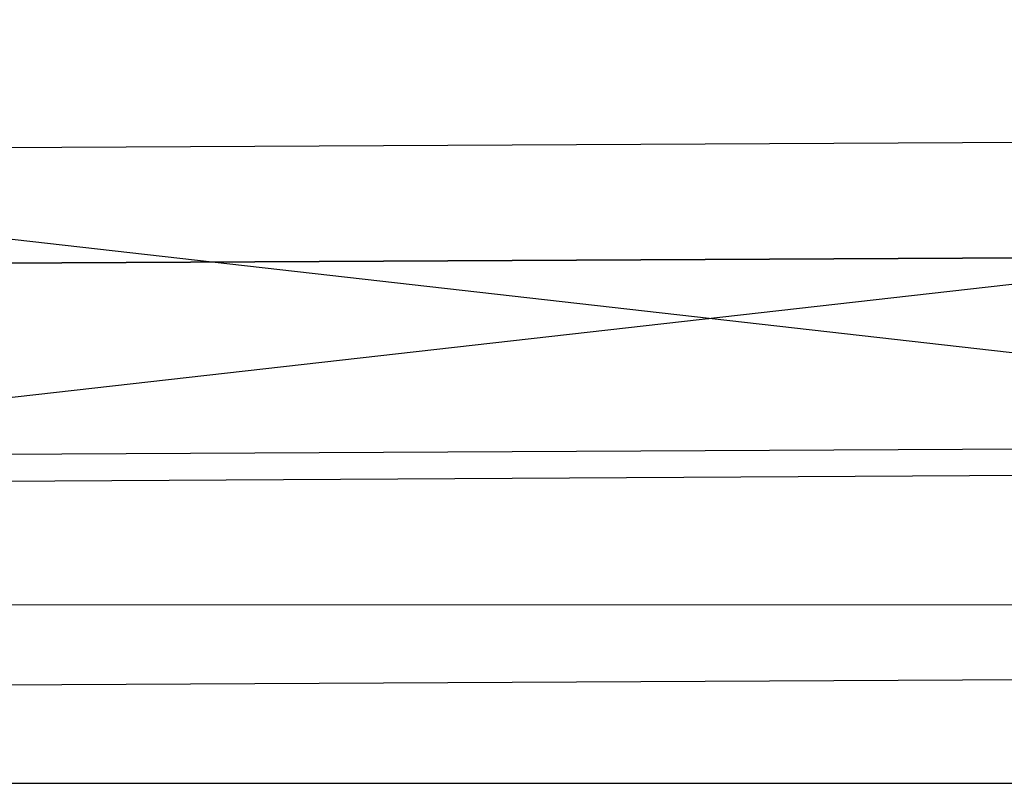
# Model space of a CAD drawing. Header units: centimetres. Extents: x -54 to 171, y -22 to 171.
# Tile 255 of 488: x -7.58 to -2.5, y 38.49 to 42.43. Entities that reach past the tile are written whole.
import ezdxf

# ---------------------------------------------------------------- set-up
doc = ezdxf.new("R2010")
doc.units = ezdxf.units.CM
doc.header["$MEASUREMENT"] = 0
for name, color, linetype in [('Frida DC -V3 v33_Sketch24', 7, 'Continuous'), ('Frida DC -V3 v33_Sketch34', 7, 'Continuous'), ('Frida DC -V3 v33_Sketch37', 7, 'Continuous'), ('Frida DC -V3 v33_Sketch49', 7, 'Continuous')]:
    doc.layers.add(name, color=color, linetype=linetype)

msp = doc.modelspace()

# ---------------------------------------------------------------- linework, layer by layer
at = {"layer": 'Frida DC -V3 v33_Sketch24'}
msp.add_line((-23.4836, 39.4171), (17.8186, 39.4024), dxfattribs=at)
at = {"layer": 'Frida DC -V3 v33_Sketch34'}
for p, q in [((-24.7318, 41.0863, 24.7796), (17.5544, 41.3054, 28.2331)), ((-24.7236, 41.0863, 24.7803), (17.5625, 41.3055, 28.2337)), ((17.5625, 41.3055, 28.2337), (-24.7236, 41.0863, 24.7803))]:
    msp.add_line(p, q, dxfattribs=at)
at = {"layer": 'Frida DC -V3 v33_Sketch37'}
for p, q in [((-25.2249, 38.4893, -239.9824), (17.1806, 43.2871, -240.5758)), ((17.1605, 38.4893, -241.2481), (-25.2048, 43.2871, -239.3102)), ((-25.2228, 41.6805, -239.535), (17.1861, 41.8997, -240.7706)), ((17.1882, 40.3152, -240.9928), (-25.2207, 40.096, -239.7572)), ((-25.2231, 38.9076, -239.9238), (17.1858, 39.1268, -241.1594)), ((-25.2249, 38.4893, -239.9824), (17.1605, 38.4893, -241.2481))]:
    msp.add_line(p, q, dxfattribs=at)
msp.add_point((-4.0221, 40.8882, -240.2791), dxfattribs=at)
at = {"layer": 'Frida DC -V3 v33_Sketch49'}
msp.add_line((-21.5592, 39.9642, -11.8221), (18.4401, 40.2056, -11.8221), dxfattribs=at)

doc.saveas('drawing.dxf')
